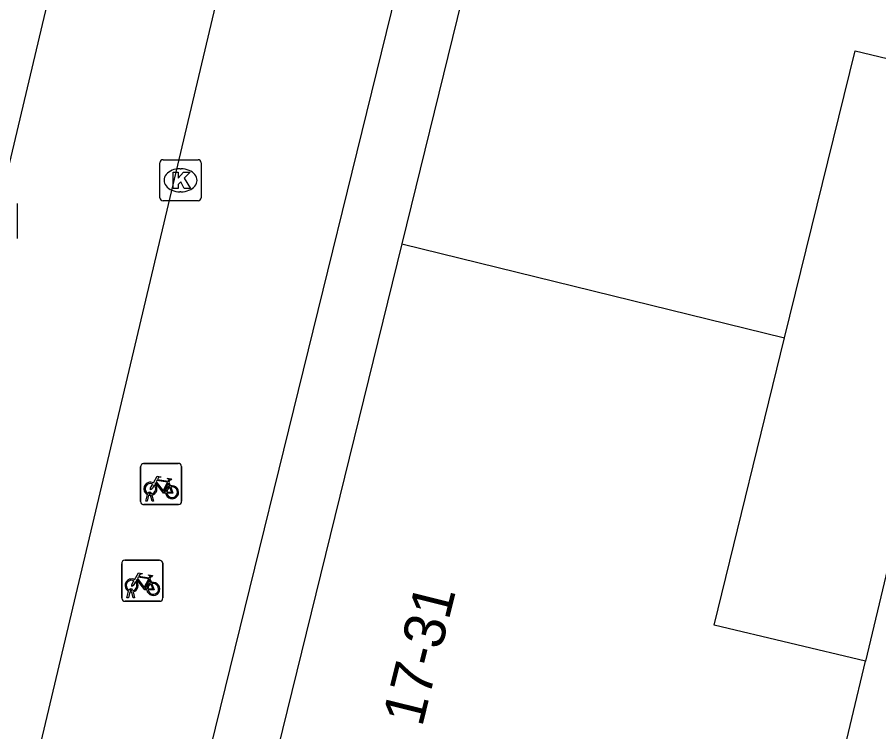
# Model space of a CAD drawing. Extents: x 162812 to 163818, y 381639 to 382470.
# Drawn here: x 163027.55 to 163048.51, y 382324.52 to 382341.9 of the extents above; entities that cross this region are included whole.
import ezdxf

# ---------------------------------------------------------------- set-up
doc = ezdxf.new("R2010")
doc.units = 0
for name, color, linetype in [('IMGEO_Fietsenrek', 7, 'Continuous'), ('IMGEO_Kolk', 7, 'Continuous'), ('IMGEO_Pand', 7, 'Continuous'), ('IMGEO_Pand_nummerreeks', 7, 'Continuous'), ('IMGEO_Rijbaan_lokaal_gesloten', 7, 'Continuous'), ('IMGEO_Rioolput', 7, 'Continuous'), ('IMGEO_Voetpad_open', 7, 'Continuous')]:
    doc.layers.add(name, color=color, linetype=linetype)

msp = doc.modelspace()

# ---------------------------------------------------------------- linework, layer by layer
at = {"layer": 'IMGEO_Fietsenrek'}
for p, q in [((163030.546, 382330.124), (163030.546, 382330.965)), ((163030.546, 382330.965), (163030.546, 382330.124)), ((163030.621, 382331.049), (163031.462, 382331.049)), ((163031.462, 382331.049), (163030.621, 382331.049)), ((163031.546, 382330.974), (163031.546, 382330.133)), ((163031.546, 382330.133), (163031.546, 382330.974)), ((163031.233, 382330.598), (163031.269, 382330.503)), ((163030.673, 382330.133), (163030.712, 382330.293)), ((163030.707, 382330.133), (163030.673, 382330.133)), ((163030.742, 382330.281), (163030.707, 382330.133)), ((163030.784, 382330.305), (163030.783, 382330.309)), ((163030.825, 382330.133), (163030.791, 382330.275)), ((163030.815, 382330.316), (163030.816, 382330.309)), ((163030.823, 382330.279), (163030.858, 382330.133)), ((163030.858, 382330.133), (163030.825, 382330.133)), ((163031.471, 382330.049), (163030.63, 382330.049)), ((163030.63, 382330.049), (163031.471, 382330.049)), ((163030.163, 382328.696), (163031.004, 382328.696)), ((163031.004, 382328.696), (163030.163, 382328.696)), ((163030.088, 382327.771), (163030.088, 382328.612)), ((163030.088, 382328.612), (163030.088, 382327.771)), ((163031.088, 382328.621), (163031.088, 382327.78)), ((163031.088, 382327.78), (163031.088, 382328.621)), ((163030.775, 382328.245), (163030.811, 382328.15)), ((163030.215, 382327.78), (163030.254, 382327.94)), ((163030.284, 382327.928), (163030.249, 382327.78)), ((163030.326, 382327.952), (163030.325, 382327.956)), ((163030.367, 382327.78), (163030.333, 382327.922)), ((163030.357, 382327.963), (163030.358, 382327.956)), ((163030.365, 382327.926), (163030.4, 382327.78)), ((163031.013, 382327.696), (163030.172, 382327.696)), ((163030.172, 382327.696), (163031.013, 382327.696)), ((163030.249, 382327.78), (163030.215, 382327.78)), ((163030.4, 382327.78), (163030.367, 382327.78))]:
    msp.add_line(p, q, dxfattribs=at)
for points in [[(163030.88, 382330.523), (163030.828, 382330.433), (163030.788, 382330.408), (163030.789, 382330.455), (163030.844, 382330.549)], [(163030.859, 382330.575), (163030.954, 382330.739), (163031.04, 382330.725), (163031.042, 382330.716), (163030.986, 382330.705), (163030.959, 382330.66), (163031.215, 382330.619)], [(163031.155, 382330.331), (163031.105, 382330.331), (163030.914, 382330.582), (163030.895, 382330.55)], [(163031.202, 382330.594), (163030.945, 382330.635), (163030.928, 382330.606), (163031.095, 382330.386), (163031.202, 382330.594)], [(163031.25, 382330.496), (163031.22, 382330.573), (163031.111, 382330.355), (163031.154, 382330.355)], [(163031.215, 382330.619), (163031.24, 382330.668), (163031.234, 382330.672), (163031.211, 382330.676), (163031.199, 382330.683), (163031.198, 382330.686), (163031.2, 382330.691), (163031.295, 382330.676), (163031.297, 382330.666), (163031.287, 382330.653), (163031.275, 382330.647), (163031.261, 382330.653), (163031.233, 382330.598)], [(163031.184, 382330.355), (163031.304, 382330.354), (163031.26, 382330.468)], [(163031.28, 382330.475), (163031.335, 382330.33), (163031.185, 382330.33)], [(163030.401, 382328.222), (163030.496, 382328.386), (163030.582, 382328.372), (163030.584, 382328.363), (163030.528, 382328.352), (163030.501, 382328.307), (163030.757, 382328.266)], [(163030.697, 382327.978), (163030.647, 382327.978), (163030.456, 382328.229), (163030.437, 382328.197)], [(163030.744, 382328.241), (163030.487, 382328.282), (163030.47, 382328.253), (163030.637, 382328.033), (163030.744, 382328.241)], [(163030.757, 382328.266), (163030.782, 382328.315), (163030.776, 382328.319), (163030.753, 382328.323), (163030.741, 382328.33), (163030.74, 382328.333), (163030.742, 382328.338), (163030.837, 382328.323), (163030.839, 382328.313), (163030.829, 382328.3), (163030.817, 382328.294), (163030.803, 382328.3), (163030.775, 382328.245)], [(163030.422, 382328.17), (163030.37, 382328.08), (163030.33, 382328.055), (163030.331, 382328.102), (163030.386, 382328.196)], [(163030.792, 382328.143), (163030.762, 382328.22), (163030.653, 382328.002), (163030.696, 382328.002)], [(163030.726, 382328.002), (163030.846, 382328.001), (163030.802, 382328.115)], [(163030.822, 382328.122), (163030.877, 382327.977), (163030.727, 382327.977)]]:
    msp.add_lwpolyline(points, dxfattribs=at)
for centre, radius, start, end in [((163030.624, 382330.971), 0.0779, 92.4484, 184.2845), ((163030.624, 382330.971), 0.0779, 92.4484, 184.2845), ((163031.468, 382330.971), 0.0779, 2.4484, 94.2845), ((163031.468, 382330.971), 0.0779, 2.4484, 94.2845), ((163030.786, 382330.434), 0.159, 62.6766, 242.1369), ((163030.786, 382330.434), 0.129, 63.3192, 238.903), ((163030.786, 382330.434), 0.159, 283.5766, 46.6042), ((163030.766, 382330.305), 0.0499, 12.8025, 158.6934), ((163030.766, 382330.305), 0.0174, 12.8025, 163.4502), ((163030.786, 382330.434), 0.129, 283.6043, 43.4302), ((163031.313, 382330.35), 0.159, 113.3408, 178.3217), ((163031.313, 382330.35), 0.159, 187.0065, 105.7708), ((163031.313, 382330.35), 0.129, 113.923, 177.9556), ((163031.313, 382330.35), 0.129, 188.6715, 104.5883), ((163030.624, 382330.127), 0.0779, 182.4484, 274.2845), ((163030.624, 382330.127), 0.0779, 182.4484, 274.2845), ((163030.786, 382330.434), 0.159, 253.9967, 271.7867), ((163030.786, 382330.434), 0.129, 253.415, 269.0204), ((163031.468, 382330.127), 0.0779, 272.4484, 4.2845), ((163031.468, 382330.127), 0.0779, 272.4484, 4.2845), ((163030.166, 382328.618), 0.0779, 92.4484, 184.2845), ((163030.166, 382328.618), 0.0779, 92.4484, 184.2845), ((163031.01, 382328.618), 0.0779, 2.4484, 94.2845), ((163031.01, 382328.618), 0.0779, 2.4484, 94.2845), ((163030.328, 382328.081), 0.159, 62.6766, 242.1369), ((163030.328, 382328.081), 0.129, 63.3192, 238.903), ((163030.328, 382328.081), 0.129, 283.6043, 43.4302), ((163030.328, 382328.081), 0.159, 283.5766, 46.6042), ((163030.855, 382327.997), 0.159, 113.3408, 178.3217), ((163030.855, 382327.997), 0.159, 187.0065, 105.7708), ((163030.855, 382327.997), 0.129, 113.923, 177.9556), ((163030.855, 382327.997), 0.129, 188.6715, 104.5883), ((163030.308, 382327.952), 0.0499, 12.8025, 158.6934), ((163030.328, 382328.081), 0.159, 253.9967, 271.7867), ((163030.308, 382327.952), 0.0174, 12.8025, 163.4502), ((163030.328, 382328.081), 0.129, 253.415, 269.0204), ((163030.166, 382327.774), 0.0779, 182.4484, 274.2845), ((163030.166, 382327.774), 0.0779, 182.4484, 274.2845), ((163031.01, 382327.774), 0.0779, 272.4484, 4.2845), ((163031.01, 382327.774), 0.0779, 272.4484, 4.2845)]:
    msp.add_arc(centre, radius, start, end, dxfattribs=at)
at = {"layer": 'IMGEO_Kolk'}
for p, q in [((163031.018, 382337.512), (163031.018, 382338.364)), ((163031.093, 382338.438), (163031.945, 382338.438)), ((163032.019, 382338.364), (163032.019, 382337.512)), ((163031.506, 382338.218), (163031.531, 382338.218)), ((163031.529, 382337.658), (163031.504, 382337.658)), ((163031.945, 382337.438), (163031.093, 382337.438))]:
    msp.add_line(p, q, dxfattribs=at)
for points in [[(163031.018, 382337.512), (163031.018, 382338.364)], [(163031.093, 382338.438), (163031.945, 382338.438)], [(163032.019, 382338.364), (163032.019, 382337.512)], [(163031.339, 382338.138), (163031.462, 382338.138), (163031.462, 382337.987), (163031.592, 382338.138), (163031.756, 382338.138), (163031.61, 382337.987), (163031.763, 382337.738), (163031.611, 382337.738), (163031.526, 382337.902), (163031.462, 382337.835), (163031.462, 382337.738), (163031.339, 382337.738), (163031.339, 382338.138)], [(163031.945, 382337.438), (163031.093, 382337.438)]]:
    msp.add_lwpolyline(points, dxfattribs=at)
for centre, start, end in [((163031.095, 382338.362), 91.552, 178.448), ((163031.095, 382338.362), 91.552, 178.448), ((163031.943, 382338.362), 1.552, 88.448), ((163031.943, 382338.362), 1.552, 88.448), ((163031.095, 382337.514), 181.552, 268.448), ((163031.095, 382337.514), 181.552, 268.448), ((163031.943, 382337.514), 271.552, 358.448), ((163031.943, 382337.514), 271.552, 358.448)]:
    msp.add_arc(centre, 0.0765, start, end, dxfattribs=at)
for centre, major_axis, ratio, start_param, end_param in [((163031.505, 382337.938), (-0.387, 0.002), 0.722429, 4.712389, 7.853982), ((163031.53, 382337.938), (-0.39, 0.002), 0.717154, 1.570796, 4.712389)]:
    msp.add_ellipse(centre, major_axis=major_axis, ratio=ratio, start_param=start_param, end_param=end_param, dxfattribs=at)
at = {"layer": 'IMGEO_Pand'}
for points in [[(163041.059, 382353.306), (163036.903, 382336.391)], [(163046.216, 382334.103), (163047.931, 382341.085), (163051.523, 382340.227)], [(163036.903, 382336.391), (163032.719, 382319.365)], [(163036.903, 382336.391), (163046.216, 382334.103)], [(163048.185, 382326.24), (163044.5, 382327.12), (163046.216, 382334.103)], [(163047.519, 382323.449), (163048.185, 382326.24)]]:
    msp.add_lwpolyline(points, dxfattribs=at)
at = {"layer": 'IMGEO_Rijbaan_lokaal_gesloten'}
for points in [[(163020.941, 382328.112), (163024.715, 382327.217), (163035.23, 382371.584)], [(163027.611, 382322.091), (163035.219, 382354.192)]]:
    msp.add_lwpolyline(points, dxfattribs=at)
at = {"layer": 'IMGEO_Rioolput'}
msp.add_line((163027.545, 382337.377), (163027.545, 382336.525), dxfattribs=at)
msp.add_lwpolyline([(163027.545, 382337.377), (163027.545, 382336.525)], dxfattribs=at)
at = {"layer": 'IMGEO_Voetpad_open'}
for points in [[(163032.719, 382319.365), (163031.184, 382319.792), (163039.496, 382353.616)], [(163051.523, 382340.227), (163048.185, 382326.24)]]:
    msp.add_lwpolyline(points, dxfattribs=at)

# ---------------------------------------------------------------- texts
at = {"layer": 'IMGEO_Pand_nummerreeks'}
msp.add_text('17-31', height=1, rotation=75.9984, dxfattribs=at).set_placement((163037.393, 382324.62))

doc.saveas('drawing.dxf')
